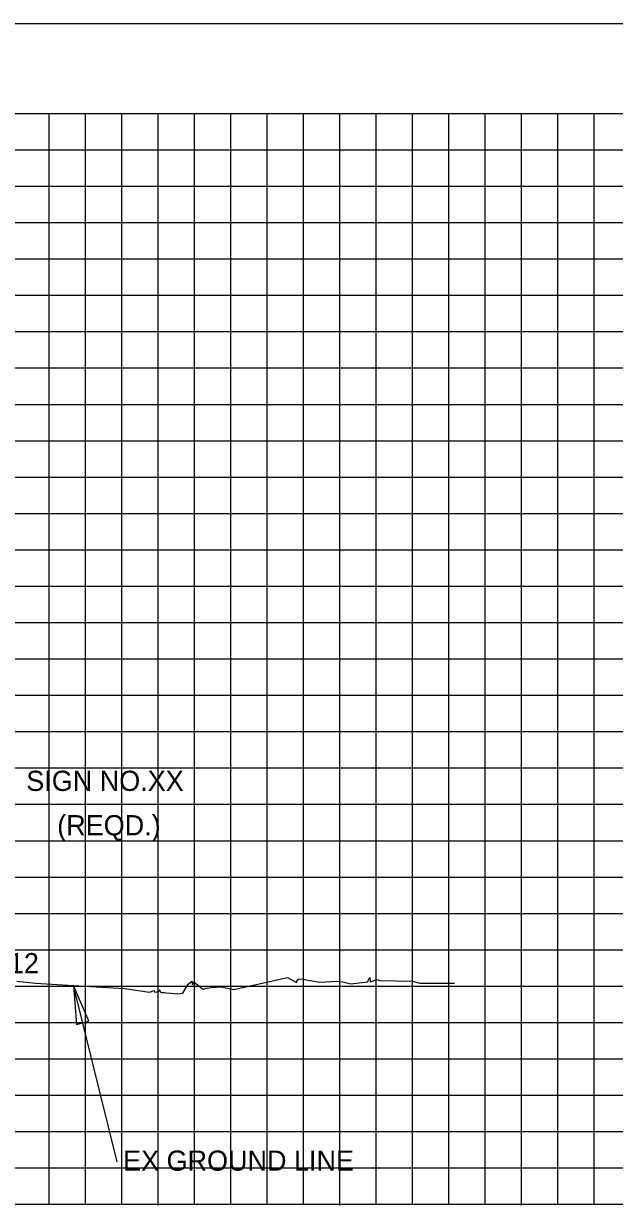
# Model space of a CAD drawing. Extents: x 2193008 to 2198143, y 1236112 to 1237864.
# Drawn here: x 2195105.5 to 2195138, y 1237163 to 1237228 of the extents above; entities that cross this region are included whole.
import ezdxf

# ---------------------------------------------------------------- set-up
doc = ezdxf.new("R2010")
doc.units = 0
for name, color, linetype in [('3', 7, 'Continuous'), ('60', 7, 'Continuous'), ('GSDIMS', 7, 'Continuous'), ('Level 1', 7, 'Continuous'), ('Level 55', 7, 'Continuous'), ('M-ROADS', 7, 'Continuous')]:
    doc.layers.add(name, color=color, linetype=linetype)

msp = doc.modelspace()

# ---------------------------------------------------------------- linework, layer by layer
at = {"layer": '3'}
msp.add_line((2195110.605, 1237165.448), (2195108.205, 1237175.134), dxfattribs=at)
at = {"layer": '60'}
for p, q in [((2195042.86, 1237163.106), (2195172.86, 1237163.106)), ((2195112.86, 1237163.046), (2195112.86, 1237163.106)), ((2195122.86, 1237163.046), (2195122.86, 1237163.106)), ((2195132.86, 1237163.046), (2195132.86, 1237163.106))]:
    msp.add_line(p, q, dxfattribs=at)
at = {"layer": 'GSDIMS'}
msp.add_lwpolyline([(2195108.205, 1237175.134), (2195108.372, 1237173), (2195109.05, 1237173.183)], close=True, dxfattribs=at)
at = {"layer": 'Level 1'}
msp.add_line((2194882.86, 1237228.046), (2195182.86, 1237228.046), dxfattribs=at)
at = {"layer": 'M-ROADS'}
for p, q in [((2195042.86, 1237223.106), (2195172.86, 1237223.106)), ((2195106.86, 1237163.106), (2195106.86, 1237223.106)), ((2195108.86, 1237163.106), (2195108.86, 1237223.106)), ((2195110.86, 1237163.106), (2195110.86, 1237223.106)), ((2195112.86, 1237163.106), (2195112.86, 1237223.106)), ((2195114.86, 1237163.106), (2195114.86, 1237223.106)), ((2195116.86, 1237163.106), (2195116.86, 1237223.106)), ((2195118.86, 1237163.106), (2195118.86, 1237223.106)), ((2195120.86, 1237163.106), (2195120.86, 1237223.106)), ((2195122.86, 1237163.106), (2195122.86, 1237223.106)), ((2195124.86, 1237163.106), (2195124.86, 1237223.106)), ((2195126.86, 1237163.106), (2195126.86, 1237223.106)), ((2195128.86, 1237163.106), (2195128.86, 1237223.106)), ((2195130.86, 1237163.106), (2195130.86, 1237223.106)), ((2195132.86, 1237163.106), (2195132.86, 1237223.106)), ((2195134.86, 1237163.106), (2195134.86, 1237223.106)), ((2195136.86, 1237163.106), (2195136.86, 1237223.106)), ((2195042.86, 1237221.106), (2195172.86, 1237221.106)), ((2195042.86, 1237219.106), (2195172.86, 1237219.106)), ((2195042.86, 1237217.106), (2195172.86, 1237217.106)), ((2195042.86, 1237215.106), (2195172.86, 1237215.106)), ((2195042.86, 1237213.106), (2195172.86, 1237213.106)), ((2195042.86, 1237211.106), (2195172.86, 1237211.106)), ((2195042.86, 1237209.106), (2195172.86, 1237209.106)), ((2195042.86, 1237207.106), (2195172.86, 1237207.106)), ((2195042.86, 1237205.106), (2195172.86, 1237205.106)), ((2195042.86, 1237203.106), (2195172.86, 1237203.106)), ((2195042.86, 1237201.106), (2195172.86, 1237201.106)), ((2195042.86, 1237199.106), (2195172.86, 1237199.106)), ((2195042.86, 1237197.106), (2195172.86, 1237197.106)), ((2195042.86, 1237195.106), (2195172.86, 1237195.106)), ((2195042.86, 1237193.106), (2195172.86, 1237193.106)), ((2195042.86, 1237191.106), (2195172.86, 1237191.106)), ((2195042.86, 1237189.106), (2195172.86, 1237189.106)), ((2195042.86, 1237187.106), (2195172.86, 1237187.106)), ((2195042.86, 1237185.106), (2195172.86, 1237185.106)), ((2195042.86, 1237183.106), (2195172.86, 1237183.106)), ((2195042.86, 1237181.106), (2195172.86, 1237181.106)), ((2195042.86, 1237179.106), (2195172.86, 1237179.106)), ((2195042.86, 1237177.106), (2195172.86, 1237177.106)), ((2195042.86, 1237175.106), (2195172.86, 1237175.106)), ((2195042.86, 1237173.106), (2195172.86, 1237173.106)), ((2195042.86, 1237171.106), (2195172.86, 1237171.106)), ((2195042.86, 1237169.106), (2195172.86, 1237169.106)), ((2195042.86, 1237167.106), (2195172.86, 1237167.106)), ((2195042.86, 1237165.106), (2195172.86, 1237165.106)), ((2195042.86, 1237163.106), (2195172.86, 1237163.106))]:
    msp.add_line(p, q, dxfattribs=at)
msp.add_lwpolyline([(2195105.083, 1237175.384), (2195106.114, 1237175.259), (2195108.205, 1237175.134), (2195111.011, 1237174.967), (2195112.394, 1237174.772), (2195112.643, 1237174.872), (2195112.664, 1237174.781), (2195112.913, 1237174.818), (2195112.93, 1237174.91), (2195112.986, 1237174.785), (2195112.997, 1237174.768), (2195113.022, 1237174.752), (2195113.068, 1237174.756), (2195113.209, 1237174.747), (2195113.31, 1237174.731), (2195113.587, 1237174.711), (2195113.947, 1237174.686), (2195114.208, 1237174.714), (2195114.225, 1237174.716), (2195114.52, 1237175.218), (2195114.717, 1237175.379), (2195114.759, 1237175.173), (2195114.799, 1237175.34), (2195115.335, 1237174.937), (2195115.405, 1237174.961), (2195115.503, 1237174.994), (2195115.797, 1237175.035), (2195116.336, 1237175.066), (2195117.021, 1237174.917), (2195119.988, 1237175.571), (2195120.473, 1237175.299), (2195120.516, 1237175.437), (2195120.586, 1237175.495), (2195120.697, 1237175.506), (2195121.765, 1237175.319), (2195122.72, 1237175.385), (2195122.85, 1237175.368), (2195123.032, 1237175.343), (2195123.46, 1237175.236), (2195124.387, 1237175.347), (2195124.52, 1237175.582), (2195124.525, 1237175.404), (2195124.537, 1237175.34), (2195124.908, 1237175.464), (2195125.057, 1237175.407), (2195126.865, 1237175.37), (2195127.266, 1237175.27), (2195129.168, 1237175.262)], dxfattribs=at)

# ---------------------------------------------------------------- texts
at = {"layer": 'Level 55'}
for s, height, p in [('SIGN NO.XX', 1.1105, (2195105.605, 1237185.842)), ('(REQD.)', 1.1105, (2195107.307, 1237183.399)), ('W6x12', 1.1105, (2195101.677, 1237175.813)), ('EX GROUND LINE', 1.11046, (2195110.932, 1237164.952))]:
    msp.add_text(s, height=height, dxfattribs=at).set_placement(p)

doc.saveas('drawing.dxf')
